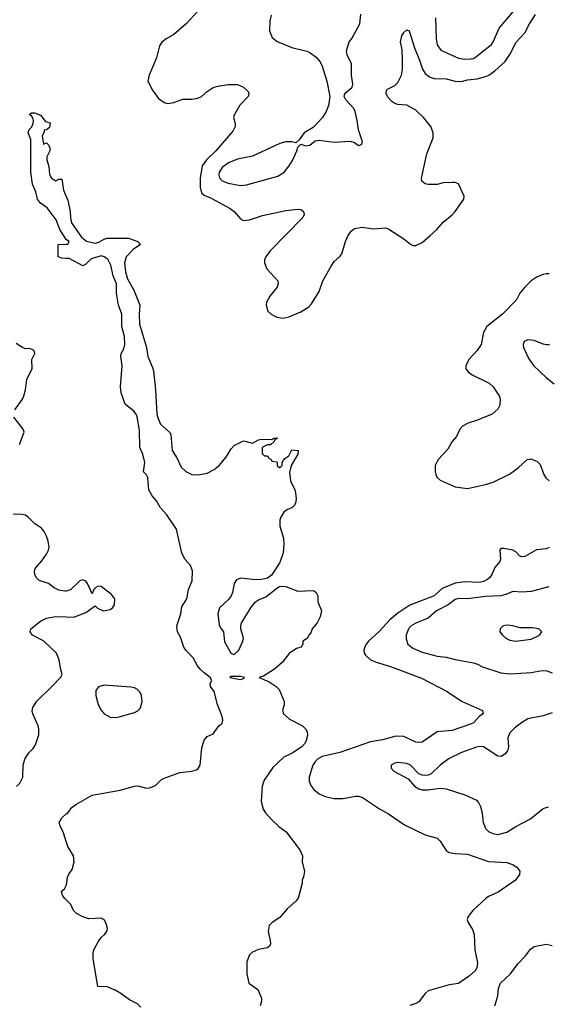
# Model space of a CAD drawing. Header units: inches. Extents: x 2001573 to 2220545, y 644482 to 846830.
# Tile 626 of 656: x 2169692 to 2173178, y 721909 to 728417. Entities that reach past the tile are written whole.
import ezdxf

# ---------------------------------------------------------------- set-up
doc = ezdxf.new("R2010")
doc.units = ezdxf.units.IN
doc.header["$MEASUREMENT"] = 0
doc.layers.add('C1762', color=7, linetype='Continuous')
doc.layers.add('C1772', color=7, linetype='Continuous')

msp = doc.modelspace()

# ---------------------------------------------------------------- linework, layer by layer
at = {"layer": 'C1762', "color": 5}
for points, elevation in [([(2170000, 726965), (2169957.2, 727030), (2169933.4, 727093.4), (2169872.9, 727172.9), (2169830, 727205.2), (2169809.6, 727229.6), (2169798.4, 727278.4), (2169777.2, 727330), (2169765.6, 727410), (2169765.2, 727625.2), (2169749.2, 727669.2), (2169755.3, 727690), (2169772.1, 727707.9), (2169781.2, 727730), (2169784, 727750), (2169780.2, 727760.2), (2169774.6, 727774.6), (2169758, 727790), (2169770, 727802), (2169790, 727802), (2169830, 727784.7), (2169862.8, 727742.8), (2169894.4, 727734.4), (2169890, 727704), (2169870, 727688), (2169854, 727686), (2169854, 727674), (2169841, 727650), (2169850, 727594), (2169870, 727602), (2169882, 727590), (2169890.8, 727570), (2169891, 727550), (2169871, 727510), (2169871, 727490), (2169885.4, 727445.4), (2169890, 727394), (2169902, 727370), (2169930, 727352), (2169950, 727362), (2169970, 727362), (2169982, 727290), (2170000, 727248)], 180), ([(2170000, 726839.1), (2169970, 726840.9), (2169946, 726850), (2169946, 726930), (2170000, 726933.4)], 180), ([(2169661, 725839), (2169710, 725908.4), (2169719.8, 725930), (2169730.8, 725970), (2169738.6, 726041.4), (2169775.1, 726110), (2169773.2, 726170), (2169793.2, 726210), (2169788, 726230), (2169770, 726239), (2169750, 726244), (2169730, 726241.2), (2169710, 726249.3), (2169670, 726276.9)], 220), ([(2169691.2, 725610), (2169720.7, 725690), (2169714.5, 725710), (2169654, 725790)], 220), ([(2170000, 724640.6), (2169990, 724639.6), (2169950, 724645.6), (2169920.9, 724660.9), (2169882.7, 724690), (2169820.7, 724710), (2169801.3, 724730), (2169791.2, 724750), (2169789.7, 724770), (2169794.3, 724790), (2169839.5, 724840.5), (2169870, 724883.7), (2169883.1, 724910), (2169886.2, 724930), (2169880.9, 724970), (2169870, 725003.7), (2169853.6, 725033.6), (2169835.4, 725055.4), (2169790, 725086.3), (2169750, 725127.8), (2169730, 725141.3), (2169707.2, 725147.2), (2169648.9, 725148.9)], 220), ([(2169671.9, 723348.1), (2169693.3, 723370), (2169713, 723410), (2169715.8, 723490), (2169725.6, 723530), (2169749.4, 723570), (2169780.4, 723599.6), (2169796.4, 723623.6), (2169818.5, 723690), (2169818.5, 723730), (2169813.7, 723750), (2169778, 723830), (2169775.1, 723850), (2169778.4, 723870), (2169806.5, 723913.5), (2169905.1, 724010), (2169961.2, 724070), (2169973.2, 724090), (2169961.2, 724130), (2169953.2, 724186.8), (2169936.2, 724230), (2169850, 724311.5), (2169777.2, 724350), (2169761.2, 724370), (2169766.6, 724390), (2169830, 724441.3), (2169870, 724461.5), (2169928.6, 724471.5), (2170000, 724469.8)], 220), ([(2170000, 722984.5), (2169981.7, 723041.7), (2169959.3, 723090), (2169953.7, 723110), (2169970, 723142.4), (2170000, 723167.5)], 180), ([(2170000, 722599.1), (2169989.2, 722610), (2169975.3, 722630), (2169969, 722650), (2169976.4, 722663.6), (2169988.4, 722671.6), (2170000, 722694.1)], 180)]:
    msp.add_lwpolyline(points, dxfattribs=dict(at, elevation=elevation))
at = {"layer": 'C1772', "color": 5}
for points, elevation in [([(2170870, 728474), (2170791.9, 728390), (2170710, 728319.1), (2170659.1, 728290), (2170631.6, 728268.4), (2170616.5, 728243.5), (2170595.6, 728164.4), (2170547, 728050), (2170539.3, 728010), (2170570.4, 727950), (2170610, 727896.3), (2170646, 727870), (2170670, 727863.8), (2170710, 727870.4), (2170770, 727891.6), (2170830, 727892), (2170870, 727898.4), (2170892.7, 727910), (2170930, 727943), (2170970, 727968), (2171002, 727978), (2171070, 727988.2), (2171130, 727988), (2171171, 727970), (2171201.4, 727941.4), (2171206.8, 727930), (2171200.7, 727910), (2171147.2, 727852.8), (2171110.3, 727790), (2171105.3, 727770), (2171115.3, 727730), (2171114.9, 727710), (2171100, 727680), (2170988.4, 727550), (2170925.7, 727490), (2170898.6, 727450), (2170884, 727370), (2170884.8, 727310), (2170893.4, 727273.4), (2170910, 727256.6), (2170956.8, 727236.8), (2171082.6, 727170), (2171108.2, 727148.3), (2171150, 727100.3), (2171170, 727090.3), (2171210, 727093.8), (2171296.8, 727123.2), (2171450, 727154.9), (2171530, 727164.2), (2171550, 727161.6), (2171567.3, 727150), (2171570.4, 727130), (2171563.1, 727110), (2171347.1, 726890), (2171317.4, 726850), (2171310.2, 726830), (2171309.5, 726809.5), (2171324.7, 726770), (2171397.6, 726690), (2171399.5, 726670), (2171392.2, 726650), (2171345.3, 726590), (2171323.7, 726550), (2171319.5, 726530), (2171330.6, 726490), (2171354, 726470), (2171390, 726450.4), (2171430, 726444.4), (2171470, 726453.4), (2171550, 726485.3), (2171601.8, 726518.2), (2171620.9, 726539.1), (2171670, 726620.7), (2171695.8, 726690), (2171750, 726788.8), (2171770, 726819.5), (2171807.4, 726852.6), (2171820.5, 726870), (2171844, 726950), (2171862.6, 726990), (2171881.7, 727018.3), (2171904.2, 727035.8), (2171955.3, 727044.7), (2172030, 727034.8), (2172110, 727040.4), (2172131.5, 727031.6), (2172230, 726968), (2172273.1, 726933.1), (2172290, 726924.2), (2172310, 726924), (2172350, 726944.5), (2172404.2, 726990), (2172447.6, 727030), (2172490, 727078.3), (2172550, 727126), (2172569.6, 727150), (2172626, 727230), (2172629.3, 727250), (2172591.4, 727331.5), (2172570, 727340.5), (2172550, 727340.4), (2172490, 727337.6), (2172450, 727327.1), (2172390, 727328.2), (2172370, 727332.3), (2172349.6, 727350), (2172347.6, 727370), (2172381.3, 727530), (2172423.9, 727636.1), (2172423.6, 727670), (2172407.8, 727710), (2172359.7, 727770), (2172310, 727819.1), (2172250, 727850.9), (2172190, 727856), (2172170, 727863.1), (2172150, 727876.9), (2172125.2, 727905.2), (2172113.7, 727930), (2172115.8, 727950), (2172122.8, 727957.2), (2172170, 727981.2), (2172190, 728001.3), (2172215.3, 728050), (2172221.6, 728090), (2172221.1, 728150), (2172218.3, 728218.3), (2172208.6, 728271.5), (2172215.6, 728310), (2172230, 728333), (2172250, 728350.6), (2172264, 728344), (2172299.3, 728230), (2172333.7, 728150), (2172353.7, 728090), (2172370, 728061.8), (2172398.7, 728038.7), (2172430, 728028.9), (2172510, 728026.6), (2172570, 728010.1), (2172610, 728007.2), (2172650, 728020.1), (2172714.4, 728025.6), (2172770, 728040.5), (2172791.1, 728050), (2172830, 728078.2), (2172899.1, 728140.9), (2172930, 728186), (2172971.5, 728268.5), (2173029.1, 728330), (2173059.9, 728390), (2173099.6, 728450)], 220), ([(2171353.9, 728446.1), (2171344.2, 728410), (2171343.4, 728343.4), (2171359.9, 728299.9), (2171392.1, 728272.1), (2171490, 728232.7), (2171590, 728208.4), (2171610, 728199.3), (2171650.5, 728170), (2171677.2, 728137.2), (2171690.4, 728110), (2171721.6, 728010), (2171740.5, 727910), (2171732.4, 727850), (2171716.4, 727810), (2171693, 727770), (2171630, 727704), (2171571.3, 727670), (2171538, 727622), (2171516.9, 727603.1), (2171489.3, 727609.3), (2171450, 727609.5), (2171410, 727598), (2171230, 727514.5), (2171130, 727494.4), (2171072, 727470), (2171030, 727440.3), (2171011, 727410), (2171007.9, 727390), (2171012.6, 727372.6), (2171030, 727352.6), (2171070, 727335.4), (2171150, 727320.6), (2171190, 727326), (2171398.3, 727381.7), (2171439.7, 727410), (2171473.3, 727450), (2171494.5, 727485.5), (2171523.7, 727550), (2171530, 727574), (2171550, 727594), (2171583.5, 727583.5), (2171610, 727586.8), (2171643.7, 727616.3), (2171670, 727620.7), (2171770, 727607.3), (2171874.4, 727614.4), (2171904.9, 727604.9), (2171930, 727586), (2171950, 727592), (2171957.2, 727610), (2171929.5, 727689.5), (2171922.4, 727750), (2171907.8, 727810), (2171898.7, 727830), (2171846.1, 727886.1), (2171836.8, 727910), (2171840.5, 727930), (2171888, 727970), (2171892, 727990), (2171884.7, 728050), (2171884.2, 728124.2), (2171854.5, 728185.5), (2171851.2, 728210), (2171869.7, 728270), (2171887.3, 728292.7), (2171939.7, 728390), (2171946.5, 728453.5)], 240), ([(2172440.1, 728430), (2172442.5, 728290), (2172450.2, 728250), (2172475.2, 728215.2), (2172590, 728163.2), (2172630, 728156.2), (2172670, 728157.2), (2172690, 728161.3), (2172704.2, 728170), (2172807.9, 728252.1), (2172819.7, 728270), (2172859.5, 728360.5), (2172960.6, 728479.4)], 240), ([(2170000, 727248), (2170010, 727224.7), (2170025.7, 727150), (2170027, 727107), (2170034.2, 727074.2), (2170099.9, 726979.9), (2170134.1, 726954.1), (2170190, 726940.4), (2170214.1, 726945.8), (2170250, 726966.4), (2170270, 726972.4), (2170410, 726972.7), (2170472, 726950), (2170490.7, 726930.7), (2170442.6, 726897.4), (2170396.4, 726850), (2170384.4, 726810), (2170390.3, 726750), (2170404.9, 726704.9), (2170445.5, 726630), (2170486.8, 726530), (2170480.4, 726470), (2170483.6, 726403.6), (2170530, 726250.8), (2170538, 726190), (2170570, 726118), (2170575.6, 726095.6), (2170590.2, 725970), (2170598.8, 725810), (2170605.1, 725785.1), (2170622.9, 725742.9), (2170682, 725690), (2170690, 725676), (2170700.5, 725570), (2170730, 725522), (2170759.9, 725459.9), (2170790.3, 725430.3), (2170830, 725410.4), (2170871.3, 725408.7), (2170930, 725419.5), (2170976.8, 725443.2), (2171009.6, 725470), (2171055.6, 725524.4), (2171090, 725581), (2171110, 725602.8), (2171170, 725633), (2171230, 725618), (2171270, 725641), (2171290, 725644.7), (2171358, 725642), (2171372, 725652), (2171392.7, 725652.7), (2171390, 725646), (2171378, 725642), (2171374, 725630), (2171350, 725606), (2171330, 725606), (2171294, 725590), (2171294, 725550), (2171310, 725534), (2171330, 725534), (2171338, 725518), (2171354, 725510), (2171358, 725498), (2171390, 725494), (2171394, 725490), (2171394, 725470), (2171410, 725454), (2171426, 725470), (2171426, 725490), (2171434.6, 725505.4), (2171443.1, 725516.9), (2171470, 725534), (2171490, 725574), (2171531.3, 725570), (2171530, 725546), (2171484.7, 725470), (2171474.9, 725425.1), (2171481.1, 725370), (2171510.2, 725310.2), (2171514.6, 725290), (2171519, 725250), (2171516.1, 725230), (2171510.1, 725209.9), (2171490, 725191.1), (2171460.3, 725179.7), (2171437.5, 725162.5), (2171416.9, 725130), (2171411.6, 725110), (2171410.3, 725070), (2171435.2, 724990), (2171437.6, 724950), (2171432.8, 724892.8), (2171411.8, 724830), (2171355.5, 724744.5), (2171330, 724726.2), (2171290, 724717), (2171250, 724714), (2171150, 724725.3), (2171124.5, 724715.5), (2171109.5, 724690.5), (2171098.4, 724630), (2171090.2, 724610), (2171072.8, 724587.2), (2171011.5, 724530), (2171000.8, 724490), (2171010, 724418), (2171017.7, 724397.7), (2171038, 724370), (2171045.7, 724305.7), (2171088.6, 724228.6), (2171110, 724222.3), (2171139.2, 724250), (2171167.1, 724310), (2171169.7, 724330), (2171152.8, 724390), (2171152.6, 724410), (2171158.5, 724430), (2171223.3, 724536.7), (2171250, 724570.3), (2171270, 724583.1), (2171317.7, 724602.3), (2171390, 724659.5), (2171409.3, 724670), (2171430, 724673.1), (2171450, 724670.3), (2171530, 724639.3), (2171630, 724644), (2171639.3, 724639.3), (2171651.3, 724630), (2171661, 724610), (2171662, 724570), (2171686, 724510), (2171678, 724470), (2171658, 724430), (2171624.7, 724390), (2171615.3, 724364.7), (2171602, 724350), (2171594, 724330), (2171562, 724310), (2171562, 724290), (2171551, 724270), (2171519.8, 724260.2), (2171472.8, 724227.2), (2171428.2, 724170), (2171376.2, 724123.8), (2171302, 724078), (2171274, 724070), (2171340.7, 724040.7), (2171386.8, 724010), (2171406, 723990), (2171439.1, 723910), (2171440.3, 723890), (2171429.3, 723850.7), (2171434.8, 723830), (2171474.3, 723794.2), (2171560.8, 723750), (2171581.3, 723730), (2171591.3, 723710), (2171594.5, 723690), (2171584.8, 723650), (2171574.2, 723630), (2171556.1, 723610), (2171492.9, 723570), (2171437.6, 723542.4), (2171364.9, 723475.1), (2171307.3, 723390), (2171293.4, 723350), (2171287, 723250), (2171300.1, 723200.1), (2171315.1, 723175.1), (2171353.1, 723133.1), (2171404.2, 723084.2), (2171451.9, 723050), (2171542.4, 722930), (2171560.3, 722890), (2171559.3, 722850), (2171572.7, 722787.3), (2171567.5, 722752.5), (2171559.1, 722730), (2171559.3, 722710), (2171531.9, 722610), (2171517.4, 722590), (2171459.6, 722540.4), (2171410, 722483.1), (2171360.5, 722450), (2171341.3, 722430), (2171333.1, 722390), (2171346.9, 722330), (2171348.8, 722310), (2171344.2, 722295.8), (2171330, 722282), (2171270, 722271.1), (2171230, 722254.7), (2171210, 722236.2), (2171193.8, 722190), (2171192.6, 722110), (2171206.4, 722050), (2171266.4, 722006.4), (2171289.2, 721950), (2171289.2, 721930), (2171280.7, 721899.3)], 180), ([(2170000, 726933.4), (2170010, 726934), (2170018, 726950), (2170002, 726962), (2170000, 726965)], 180), ([(2170000, 723167.5), (2170010, 723175.8), (2170037.2, 723210), (2170062.7, 723230), (2170170, 723291.3), (2170355.1, 723324.9), (2170451.6, 723351.6), (2170472.3, 723352.3), (2170530, 723337.6), (2170550, 723339.2), (2170590, 723356.1), (2170630, 723395.3), (2170652.9, 723407.1), (2170750, 723441.5), (2170830, 723450.2), (2170860, 723460), (2170871.9, 723468.1), (2170883.5, 723490), (2170895.3, 723604.7), (2170910, 723656), (2170930, 723678.8), (2170970, 723698), (2171010, 723751), (2171030, 723766), (2171033.8, 723786.2), (2171029.3, 723810.7), (2170998.7, 723890), (2170977.1, 723977.2), (2170952, 724010), (2170951.6, 724030), (2170961.3, 724050), (2170951.2, 724070), (2170910, 724100.3), (2170885.2, 724125.2), (2170867.4, 724147.4), (2170838.7, 724198.6), (2170789.3, 724250), (2170775.5, 724270), (2170754.8, 724334.8), (2170734.3, 724370), (2170731.2, 724410), (2170756.8, 724490), (2170764.2, 724535.8), (2170795.8, 724590), (2170806.3, 724650), (2170830.8, 724709.2), (2170833.3, 724773.3), (2170819.8, 724810), (2170786.3, 724850), (2170762.8, 724890), (2170729.1, 725050), (2170664.1, 725144.1), (2170623.5, 725190), (2170597, 725237), (2170568.4, 725270), (2170545.1, 725310), (2170539, 725390), (2170530, 725408), (2170509.6, 725429.6), (2170518.9, 725490), (2170505, 725545), (2170486, 725590), (2170484, 725704), (2170467.9, 725792.1), (2170462.7, 725810), (2170447.2, 725830), (2170390, 725876.1), (2170362.3, 725950), (2170357.6, 725990), (2170369.8, 726130), (2170359.5, 726190), (2170362.9, 726210), (2170379.6, 726240.4), (2170386.6, 726270), (2170383.8, 726323.8), (2170368, 726390), (2170367, 726470), (2170345.5, 726530), (2170331.5, 726608.5), (2170332.7, 726670), (2170310, 726724.5), (2170295.2, 726795.2), (2170274.4, 726834.4), (2170250, 726849.8), (2170230, 726855.8), (2170164.2, 726835.8), (2170130, 726800.5), (2170110, 726789.9), (2170018, 726838), (2170000, 726839.1)], 180), ([(2173190, 726737.8), (2173170, 726736.5), (2173150, 726733.2), (2173110, 726716.8), (2173070.1, 726689.9), (2173028.8, 726650), (2172996.4, 726610), (2172973.8, 726566.2), (2172880.9, 726470), (2172778.5, 726390), (2172757.2, 726350), (2172741.2, 726270), (2172714, 726230), (2172658.2, 726170), (2172638.8, 726130), (2172639.5, 726110), (2172654.4, 726090), (2172682, 726070), (2172793.9, 726013.9), (2172820.3, 725990), (2172859.3, 725930), (2172866, 725910), (2172863, 725870), (2172850, 725842.7), (2172814, 725810), (2172710, 725767.2), (2172654.8, 725750), (2172617.3, 725730), (2172600.5, 725710), (2172577.1, 725662.9), (2172550, 725628.7), (2172521.6, 725578.4), (2172456.4, 725510), (2172436.4, 725470), (2172437.1, 725430), (2172442, 725410), (2172450.7, 725390), (2172470, 725373.4), (2172568.6, 725328.5), (2172650, 725318.3), (2172770, 725344.1), (2172819.6, 725360.4), (2172927.7, 725412.3), (2172985.6, 725454.4), (2173044.5, 725510), (2173070, 725514.9), (2173110, 725496.4), (2173130, 725477.1), (2173154.7, 725410), (2173168.8, 725388.8), (2173190, 725368.8)], 220), ([(2173192, 726268), (2173172, 726268), (2173150, 726272.1), (2173090, 726296.4), (2173050, 726301.7), (2173025.7, 726290), (2173018.3, 726270), (2173019.6, 726250), (2173054.9, 726174.9), (2173089.2, 726129.2), (2173170, 726052.4), (2173223.1, 726010)], 240), ([(2173190, 724928.4), (2173170, 724919.9), (2173107.3, 724912.7), (2173030, 724868.7), (2173007.3, 724867.3), (2172994.3, 724874.3), (2172970, 724900.4), (2172950, 724910.8), (2172890, 724922.9), (2172870, 724921.2), (2172863, 724910), (2172868, 724852), (2172863.8, 724836.2), (2172830, 724796), (2172811.6, 724750), (2172798.5, 724730), (2172783.1, 724716.9), (2172756.5, 724703.5), (2172730, 724697.8), (2172630, 724701.6), (2172570, 724692.3), (2172483.6, 724656.4), (2172430, 724609.9), (2172270, 724547.7), (2172190, 724493.5), (2172137.2, 724450), (2172066.1, 724374), (2171997.3, 724310), (2171977.4, 724282.6), (2171966.3, 724250), (2171967.2, 724230), (2171976.1, 724216.1), (2172007.9, 724187.9), (2172046.7, 724170), (2172142.3, 724142.3), (2172345.5, 724065.5), (2172516.3, 723976.3), (2172610, 723912.8), (2172750.4, 723850.4), (2172754.8, 723830), (2172730, 723812.7), (2172690.3, 723770), (2172670, 723759.8), (2172550, 723719.4), (2172450, 723710.6), (2172350, 723642.8), (2172330, 723639.8), (2172310, 723642.9), (2172230, 723680.2), (2172178, 723682), (2172090, 723656.2), (2172010, 723643.5), (2171806.5, 723573.5), (2171690, 723546.7), (2171660.6, 723530), (2171640.9, 723510), (2171629.4, 723490), (2171604.2, 723410), (2171604.7, 723384.7), (2171615.9, 723355.9), (2171635.8, 723330), (2171670, 723301.5), (2171710, 723283.8), (2171770, 723269.4), (2171829.8, 723270.2), (2171910, 723286), (2171930, 723285.3), (2171956.2, 723276.2), (2172070, 723201.1), (2172129.2, 723169.2), (2172234.8, 723094.8), (2172370, 723028.5), (2172450, 723008.2), (2172470, 722988), (2172510, 722926.4), (2172530, 722913.7), (2172570, 722905.5), (2172650, 722901.3), (2172790, 722852.4), (2172910, 722846.4), (2172951.7, 722831.7), (2172976.5, 722816.5), (2172995.5, 722790), (2172993.8, 722766.2), (2172967.7, 722730), (2172853, 722650), (2172790, 722621.7), (2172774, 722610), (2172686.4, 722530), (2172654.4, 722490), (2172648.6, 722470), (2172654.4, 722450), (2172683, 722403), (2172693.8, 722370), (2172699, 722270), (2172716.7, 722183.3), (2172712, 722150), (2172700.4, 722130), (2172663.4, 722096.6), (2172590, 722047.6), (2172530, 722037.6), (2172390, 721999.3), (2172370, 721981.2), (2172330, 721926.6), (2172310, 721914.5), (2172270, 721901.2)], 220), ([(2170000, 724469.8), (2170050, 724468.7), (2170130, 724499.5), (2170190, 724542), (2170206.8, 724526.8), (2170246, 724510), (2170290, 724518), (2170305.6, 724530), (2170318, 724550), (2170320.5, 724590), (2170298.8, 724618.8), (2170230, 724669.7), (2170210, 724672.6), (2170195.8, 724664.2), (2170182, 724650), (2170170, 724622), (2170140.5, 724690), (2170130, 724705.1), (2170110, 724715.4), (2170090, 724708), (2170030, 724651.8), (2170010, 724641.6), (2170000, 724640.6)], 220), ([(2173187.8, 724667.8), (2173070, 724636.8), (2173010, 724633), (2172950, 724637.6), (2172902.8, 724617.2), (2172870, 724609.2), (2172770, 724603.9), (2172650, 724589.1), (2172590, 724590.6), (2172570, 724585.5), (2172523.6, 724550), (2172444.6, 724510), (2172390, 724462.2), (2172310, 724428.2), (2172279.1, 724410), (2172261.2, 724390), (2172245.5, 724350), (2172244.5, 724324.5), (2172256.4, 724290), (2172290, 724263.2), (2172350, 724237.2), (2172450, 724211), (2172510, 724203.2), (2172570, 724187.2), (2172690, 724166.4), (2172717.4, 724157.4), (2172750, 724138.7), (2172870, 724100.3), (2172930, 724093.8), (2172970, 724094.9), (2173070, 724102.8), (2173144.1, 724115.9), (2173174.4, 724114.4), (2173210, 724100.3)], 240), ([(2173210, 723834.7), (2173150, 723816.4), (2173050, 723795.2), (2173007.4, 723770), (2172962.7, 723737.3), (2172930, 723704.2), (2172916.9, 723670), (2172920.3, 723610), (2172915.3, 723584.7), (2172898, 723562), (2172872.5, 723547.5), (2172850, 723549.5), (2172756, 723610), (2172730, 723612.8), (2172710, 723608.7), (2172610, 723573.8), (2172530, 723533.5), (2172470.3, 723490), (2172410, 723433.6), (2172390, 723423.6), (2172370, 723420.5), (2172350, 723422.9), (2172330, 723431.8), (2172274.5, 723490), (2172250, 723500.5), (2172190, 723506.6), (2172170, 723503), (2172145.5, 723490), (2172146, 723470), (2172163.8, 723450), (2172258.6, 723398.6), (2172300.5, 723350), (2172330, 723334), (2172350, 723327.8), (2172390, 723326.3), (2172470, 723336.9), (2172510, 723334.3), (2172633.9, 723293.9), (2172710, 723258), (2172724.2, 723244.2), (2172736.9, 723216.9), (2172748.2, 723170), (2172753.7, 723110), (2172762, 723090), (2172772.2, 723070), (2172790, 723052.2), (2172817.6, 723037.6), (2172850, 723032.4), (2172910, 723046), (2172970, 723085.5), (2173065.6, 723134.4), (2173150, 723203.8), (2173185.6, 723214.4)], 240), ([(2170000, 722694.1), (2170002, 722698), (2170009, 722750), (2170017.2, 722770), (2170039.1, 722800.9), (2170052.6, 722850), (2170047.2, 722890), (2170010, 722953.3), (2170000, 722984.5)], 180), ([(2170492.2, 721890), (2170470, 721912.2), (2170418.5, 721938.5), (2170361.3, 721981.3), (2170323, 722003), (2170270, 722024.2), (2170207.8, 722027.8), (2170178.1, 722210), (2170176.5, 722250), (2170182.4, 722270), (2170210, 722322), (2170229.9, 722350.1), (2170253.1, 722370), (2170268.1, 722390), (2170272.1, 722410), (2170263.8, 722443.8), (2170250, 722466.6), (2170230, 722479.1), (2170150, 722474), (2170110, 722487.6), (2170067.3, 722510), (2170047.3, 722530), (2170029.4, 722569.4), (2170000, 722599.1)], 180), ([(2172830, 721899.1), (2172850, 721964.7), (2172854.7, 722014.7), (2172868.6, 722050), (2172935.4, 722110), (2172983.3, 722176.7), (2173033, 722230), (2173065.8, 722274.2), (2173090, 722292), (2173170, 722307.4), (2173210, 722298.7)], 220)]:
    msp.add_lwpolyline(points, dxfattribs=dict(at, elevation=elevation))
for points, elevation in [([(2172910, 724414.3), (2172886, 724410), (2172877.5, 724402.5), (2172866.8, 724390), (2172864, 724370), (2172880.7, 724350), (2172904, 724330), (2172930, 724316.4), (2172970, 724308.9), (2173070, 724322.6), (2173125.2, 724350), (2173141.2, 724370), (2173122, 724390), (2173078, 724398), (2172996.6, 724396.6), (2172949.7, 724409.7)], 260), ([(2170250, 724018), (2170212.1, 724007.9), (2170196.1, 723983.9), (2170195.3, 723950), (2170210.3, 723890), (2170230, 723853), (2170250.5, 723830), (2170290, 723807.4), (2170330, 723804.2), (2170350, 723808.8), (2170450, 723838), (2170471.6, 723848.4), (2170490, 723868.2), (2170502.2, 723910), (2170497.4, 723950), (2170488, 723970), (2170469.5, 723990), (2170450, 724000.4), (2170425.8, 724005.8)], 220), ([(2171090, 724076), (2171081, 724070), (2171150, 724056), (2171170, 724062), (2171178, 724070), (2171150, 724075.6)], 180)]:
    msp.add_lwpolyline(points, close=True, dxfattribs=dict(at, elevation=elevation))

doc.saveas('drawing.dxf')
